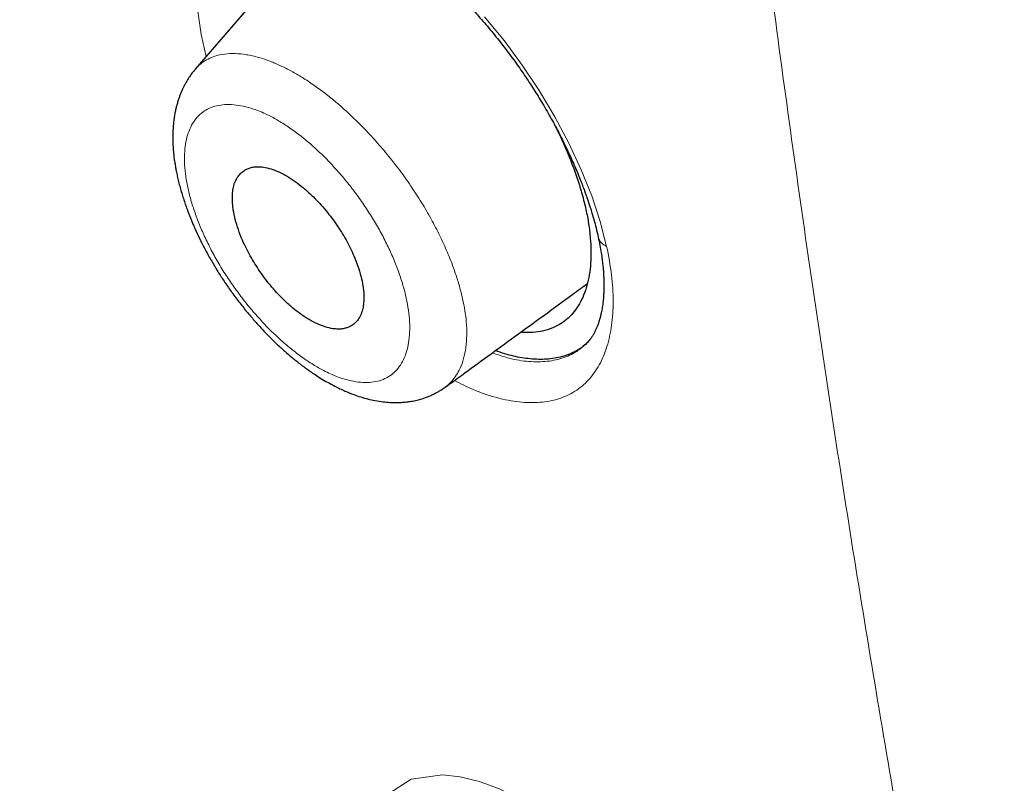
# Model space of a CAD drawing. Header units: millimetres. Extents: x 8 to 473, y 11 to 654.
# Tile 58 of 656: x 399 to 408, y 191 to 198. Entities that reach past the tile are written whole.
import ezdxf

# ---------------------------------------------------------------- set-up
doc = ezdxf.new("R2010")
doc.units = ezdxf.units.MM

msp = doc.modelspace()

# ---------------------------------------------------------------- linework, layer by layer
at = {"color": 7, "linetype": 'Continuous', "lineweight": 30}
for p, q in [((401.6129, 198.9149), (400.4358, 197.5532)), ((400.4372, 197.552), (400.4384, 197.5535)), ((404.18, 194.91), (404.1803, 194.9103)), ((402.8341, 194.5033), (402.8327, 194.5024))]:
    msp.add_line(p, q, dxfattribs=at)
at = {"color": 8, "linetype": 'Continuous', "lineweight": 0, "flags": 128}
for points in [[(400.541, 197.675), (400.4937, 197.8856), (400.4619, 198.1081)], [(403.2129, 198.0546), (403.399, 197.8288), (403.5743, 197.5922), (403.7373, 197.3472), (403.8866, 197.0964), (404.021, 196.8427), (404.1392, 196.5887), (404.2399, 196.3372), (404.3217, 196.0911), (404.3835, 195.8529), (404.3835, 195.8529)], [(402.1976, 189.2762), (402.1126, 189.6037), (402.0787, 190.013), (402.0951, 190.1915), (402.1343, 190.3493), (402.1964, 190.4841), (402.2804, 190.5946), (402.5084, 190.7408), (402.8069, 190.7834), (402.9791, 190.7645), (403.1647, 190.718), (403.3613, 190.6437), (403.5657, 190.5432), (403.9889, 190.2706), (404.4155, 189.9155), (404.6241, 189.7117), (404.8265, 189.4929), (405.0202, 189.2612), (405.203, 189.0192), (405.5295, 188.516), (405.7928, 188.0062), (405.8967, 187.756), (405.9798, 187.5129), (405.9798, 187.5129)]]:
    msp.add_lwpolyline(points, dxfattribs=at)
at = {"color": 8, "linetype": 'Continuous', "lineweight": 0}
msp.add_arc((404.4341, 195.9799), 0.1367, 195.52586, 248.26956, dxfattribs=at)
at = {"color": 7, "linetype": 'Continuous', "lineweight": 30}
for points, knots in [([(461.4343, 127.8744), (461.5028, 128.5627), (461.6393, 129.9326), (461.5397, 132.2118), (461.2898, 134.581), (460.9014, 137.0323), (460.3617, 139.7996), (459.6453, 142.8964), (458.7444, 146.3221), (457.6424, 150.206), (456.3447, 154.5431), (454.9302, 159.3122), (453.4496, 164.132), (451.8166, 169.0606), (450.26, 173.2838), (448.8522, 176.7547), (447.6792, 179.4251), (446.3576, 182.1693), (444.8471, 184.9928), (443.2049, 187.7272), (441.4397, 190.3395), (439.5907, 192.787), (437.5671, 195.1633), (435.4395, 197.4214), (433.265, 199.5544), (430.7073, 201.9013), (427.7673, 204.412), (424.4579, 207.0336), (421.1659, 209.4809), (417.8983, 211.771), (414.664, 213.894), (411.4751, 215.8488), (408.338, 217.6554), (405.2417, 219.3719), (402.1573, 221.0766), (399.0852, 222.7098), (396.0436, 224.2145), (393.0598, 225.5415), (390.1579, 226.6715), (387.3493, 227.6059), (384.6502, 228.3104), (382.3814, 228.6889), (380.5285, 228.788), (379.054, 228.6783), (377.7344, 228.3298), (376.6343, 227.685), (375.8051, 226.7211), (375.2059, 225.4174), (374.8688, 224.0286), (374.8192, 222.9724), (374.8004, 222.5711)], [0, 0, 0, 0, 0.0200047, 0.0398126, 0.0594823, 0.0790442, 0.098539, 0.1240032, 0.1493793, 0.1746635, 0.2089867, 0.2432628, 0.2776948, 0.3122934, 0.3470638, 0.3645565, 0.3821766, 0.3999474, 0.417905, 0.4360854, 0.4514078, 0.4669063, 0.4824142, 0.4977299, 0.5128612, 0.5278497, 0.5501285, 0.5722459, 0.5942634, 0.6162413, 0.6382062, 0.660093, 0.6818368, 0.7033851, 0.7249325, 0.7466767, 0.7685648, 0.7905255, 0.8125089, 0.8345238, 0.8566401, 0.8789195, 0.893908, 0.9090407, 0.9243532, 0.9398664, 0.9553564, 0.9706894, 0.9888644, 1, 1, 1, 1]), ([(459.2222, 127.7834), (459.279, 128.3336), (459.3924, 129.4332), (459.3537, 131.2404), (459.2029, 133.1259), (458.9459, 135.0845), (458.6061, 137.0963), (458.1198, 139.5444), (457.444, 142.4532), (456.5504, 145.8362), (455.5256, 149.4267), (454.3873, 153.2102), (453.1931, 157.1632), (451.9702, 161.1366), (450.6689, 165.1609), (449.2429, 169.2583), (447.9127, 172.7478), (446.7404, 175.5931), (445.7907, 177.7591), (444.7549, 179.9606), (443.6155, 182.1989), (442.3526, 184.4722), (441.0655, 186.5811), (439.779, 188.5047), (438.5312, 190.231), (437.1895, 191.9343), (435.6066, 193.7805), (433.7754, 195.7367), (431.7133, 197.7753), (429.4721, 199.8488), (427.0635, 201.9417), (424.497, 204.0378), (421.9262, 206.0238), (419.3606, 207.9095), (416.5941, 209.8481), (413.6375, 211.7986), (410.5048, 213.7281), (407.4068, 215.5186), (404.335, 217.224), (401.2742, 218.913), (398.2378, 220.5209), (395.2467, 221.9921), (392.5157, 223.1967), (390.0459, 224.1619), (387.8266, 224.9278), (385.6774, 225.5555), (383.6119, 226.0252), (381.7621, 226.2952), (380.1355, 226.3661), (378.7339, 226.2476), (377.5948, 225.9367), (376.7116, 225.4582), (376.0551, 224.8609), (375.5363, 224.1143), (375.1031, 223.1429), (374.7939, 221.9195), (374.6336, 220.4353), (374.6208, 218.8354), (374.7274, 217.1489), (374.9311, 215.3964), (375.3048, 212.9936), (375.9234, 209.8987), (376.8482, 206.079), (377.9052, 202.1902), (379.0464, 198.262), (380.2194, 194.3206), (381.3492, 190.5854), (382.4801, 187.0244), (383.6278, 183.6312), (384.8807, 180.1829), (386.1041, 177.1008), (386.9838, 174.9915), (387.4082, 174.0516), (387.4899, 173.8705)], [0, 0, 0, 0, 0.012215, 0.024412, 0.036596, 0.048766, 0.060927, 0.073082, 0.092172, 0.111249, 0.13031, 0.151946, 0.173571, 0.195212, 0.216878, 0.238563, 0.260269, 0.271132, 0.282006, 0.292893, 0.303792, 0.314705, 0.32563, 0.333834, 0.342045, 0.350258, 0.35847, 0.369407, 0.38033, 0.391239, 0.404312, 0.417369, 0.430424, 0.443476, 0.456526, 0.472832, 0.489119, 0.505383, 0.521624, 0.537868, 0.55414, 0.570431, 0.586733, 0.59978, 0.61283, 0.625882, 0.638943, 0.652018, 0.662926, 0.673848, 0.684783, 0.692993, 0.701206, 0.709417, 0.717621, 0.728547, 0.739459, 0.750357, 0.761244, 0.772118, 0.782981, 0.804686, 0.826372, 0.848038, 0.869678, 0.891304, 0.912939, 0.931134, 0.949343, 0.967563, 0.985796, 0.997263, 1, 1, 1, 1]), ([(404.4234, 216.6686), (404.5035, 216.6242), (404.6608, 216.5372), (404.8922, 216.4089), (405.1146, 216.2855), (405.3281, 216.1669), (405.5326, 216.0532), (405.7246, 215.9463), (405.9044, 215.846), (406.0725, 215.7522), (406.2325, 215.6627), (406.3845, 215.5776), (406.5336, 215.4941), (406.679, 215.4124), (406.8203, 215.333), (406.9515, 215.2592), (407.0729, 215.1908), (407.1872, 215.1262), (407.298, 215.0636), (407.4085, 215.0011), (407.6161, 214.8835), (407.9228, 214.7092), (408.3311, 214.476), (408.7447, 214.2382), (409.271, 213.9338), (409.9082, 213.5616), (410.6566, 213.1187), (411.4066, 212.6673), (412.1636, 212.204), (412.9276, 211.7285), (413.6986, 211.2405), (414.4714, 210.7429), (415.2461, 210.2357), (416.0226, 209.7188), (416.8008, 209.1922), (417.5627, 208.6683), (418.3081, 208.1481), (419.0367, 207.6322), (419.6377, 207.2005), (420.1106, 206.8571), (420.455, 206.6054), (420.7996, 206.3519), (421.1464, 206.0949), (421.464, 205.8581), (421.7536, 205.6407), (422.015, 205.4437), (422.281, 205.242), (422.5518, 205.0357), (422.8247, 204.8267), (423.0961, 204.6177), (423.3293, 204.4372), (423.5246, 204.2854), (423.6832, 204.1616), (423.8395, 204.0393), (423.993, 203.9188), (424.1285, 203.8121), (424.2442, 203.7207), (424.3387, 203.6459), (424.4117, 203.588), (424.4653, 203.5454), (424.5016, 203.5166), (424.5351, 203.49), (424.5632, 203.4676), (424.5842, 203.4509), (424.6001, 203.4382), (424.616, 203.4256), (424.6362, 203.4094), (424.6624, 203.3886), (424.6987, 203.3596), (424.7467, 203.3213), (424.8076, 203.2726), (424.8756, 203.2181), (424.9499, 203.1585), (425.0285, 203.0954), (425.1109, 203.0291), (425.1942, 202.9619), (425.277, 202.895), (425.4291, 202.7719), (425.6488, 202.5934), (425.9342, 202.3599), (426.2205, 202.1242), (426.508, 201.8858), (426.7995, 201.6425), (427.0916, 201.397), (427.3867, 201.1472), (427.6407, 200.9306), (427.8528, 200.7486), (428.0223, 200.6026), (428.1927, 200.4551), (428.3627, 200.3074), (428.5279, 200.1631), (428.6851, 200.0253), (428.8325, 199.8956), (428.971, 199.7732), (429.0928, 199.6651), (429.1991, 199.5706), (429.2909, 199.4887), (429.3771, 199.4116), (429.4598, 199.3375), (429.5521, 199.2546), (429.6588, 199.1585), (429.783, 199.0463), (429.9168, 198.9251), (430.0602, 198.7946), (430.2132, 198.6548), (430.3755, 198.5059), (430.5448, 198.3498), (430.7171, 198.1901), (430.8886, 198.0304), (431.1035, 197.8292), (431.3599, 197.5874), (431.6558, 197.3057), (431.9503, 197.0227), (432.2447, 196.7369), (432.5414, 196.446), (432.836, 196.154), (433.1294, 195.8602), (433.4483, 195.5372), (433.7921, 195.1845), (434.1603, 194.8011), (434.526, 194.4145), (434.8892, 194.0245), (435.2496, 193.631), (435.6071, 193.2343), (435.9605, 192.8349), (436.309, 192.4334), (436.6524, 192.0301), (436.9911, 191.6248), (437.3249, 191.2175), (437.652, 190.8108), (437.9731, 190.4041), (438.2897, 189.9952), (438.6053, 189.5799), (438.8615, 189.2361), (439.0597, 188.9664), (439.2006, 188.7728), (439.34, 188.5798), (439.4753, 188.3905), (439.6039, 188.2092), (439.7249, 188.0371), (439.8387, 187.8741), (439.946, 187.7193), (440.0367, 187.5876), (440.112, 187.4776), (440.1732, 187.3878), (440.2329, 187.3001), (440.2942, 187.2096), (440.3603, 187.1115), (440.4317, 187.0048), (440.5084, 186.8897), (440.5898, 186.7666), (440.6772, 186.6336), (440.7705, 186.4906), (440.8596, 186.3532), (440.9436, 186.2229), (441.0215, 186.1014), (441.0995, 185.979), (441.1746, 185.8607), (441.2433, 185.752), (441.3049, 185.654), (441.3597, 185.5667), (441.408, 185.4892), (441.4464, 185.4276), (441.4758, 185.3802), (441.4971, 185.346), (441.5143, 185.3182), (441.527, 185.2977), (441.5372, 185.2812), (441.5504, 185.2597), (441.5705, 185.2271), (441.5994, 185.1803), (441.635, 185.1223), (441.6772, 185.0535), (441.724, 184.9768), (441.7736, 184.8954), (441.8239, 184.8124), (441.8746, 184.7287), (441.9255, 184.6442), (442.0071, 184.5081), (442.1199, 184.3188), (442.2718, 184.0613), (442.4331, 183.7846), (442.6015, 183.492), (442.767, 183.2011), (442.9273, 182.9158), (443.0824, 182.6366), (443.2323, 182.3634), (443.4142, 182.0284), (443.6267, 181.6311), (443.8687, 181.1703), (444.1053, 180.7116), (444.3372, 180.2542), (444.5646, 179.7981), (444.7876, 179.3432), (445.0285, 178.8434), (445.2859, 178.2993), (445.5581, 177.7115), (445.7768, 177.2292), (445.9463, 176.8499), (446.0699, 176.5706), (446.1946, 176.2862), (446.3207, 175.9958), (446.4249, 175.7535), (446.5071, 175.5608), (446.5673, 175.4192), (446.6278, 175.2763), (446.6879, 175.1335), (446.7467, 174.9932), (446.8062, 174.8507), (446.8654, 174.7081), (446.9242, 174.5661), (446.979, 174.4329), (447.0299, 174.3087), (447.0771, 174.1933), (447.121, 174.0855), (447.1638, 173.9801), (447.2087, 173.8691), (447.2577, 173.7476), (447.311, 173.615), (447.3677, 173.4735), (447.4276, 173.3233), (447.4906, 173.1645), (447.5565, 172.9978), (447.6238, 172.8269), (447.7119, 172.602), (447.8188, 172.3277), (447.9505, 171.9869), (448.0849, 171.6364), (448.2221, 171.2753), (448.4302, 170.723), (448.7067, 169.9775), (449.0348, 169.0734), (449.3431, 168.2067), (449.6328, 167.3767), (449.9164, 166.5501), (450.2337, 165.609), (450.5823, 164.5548), (450.9597, 163.389), (451.3284, 162.2281), (451.6897, 161.0716), (452.0772, 159.8128), (452.4904, 158.4522), (452.93, 156.9897), (453.3664, 155.5298), (453.8029, 154.071), (454.239, 152.6141), (454.6713, 151.1606), (455.0731, 149.7929), (455.4434, 148.5112), (455.782, 147.3158), (456.0737, 146.2613), (456.3209, 145.3461), (456.4796, 144.7459), (456.5898, 144.3227), (456.6544, 144.0727), (456.7201, 143.8162), (456.787, 143.5527), (456.8483, 143.3091), (456.9038, 143.0866), (456.953, 142.8879), (457.0011, 142.6919), (457.047, 142.5033), (457.0866, 142.3397), (457.1203, 142.1995), (457.1486, 142.0811), (457.172, 141.9827), (457.1908, 141.9033), (457.2049, 141.8438), (457.2174, 141.7908), (457.2274, 141.7482), (457.2351, 141.7154), (457.2409, 141.6908), (457.2463, 141.6677), (457.2523, 141.642), (457.2597, 141.6101), (457.2693, 141.5689), (457.2813, 141.5175), (457.2958, 141.4553), (457.3117, 141.3863), (457.3434, 141.2487), (457.3906, 141.0424), (457.4476, 140.7893), (457.5004, 140.5523), (457.5484, 140.3335), (457.5961, 140.1137), (457.6428, 139.896), (457.6879, 139.6825), (457.7396, 139.4345), (457.797, 139.1542), (457.8595, 138.8424), (457.9179, 138.5443), (457.973, 138.257), (458.0251, 137.9786), (458.0758, 137.7011), (458.1256, 137.4224), (458.1748, 137.14), (458.2216, 136.8633), (458.2662, 136.5921), (458.3086, 136.327), (458.3441, 136.0972), (458.3726, 135.9074), (458.394, 135.7627), (458.4134, 135.6279), (458.4304, 135.5086), (458.445, 135.4037), (458.4575, 135.3123), (458.4691, 135.2269), (458.4803, 135.1429), (458.4918, 135.0554), (458.5038, 134.9625), (458.5163, 134.8644), (458.5292, 134.7613), (458.5426, 134.6516), (458.5565, 134.5352), (458.5734, 134.3908), (458.5926, 134.2201), (458.6134, 134.0259), (458.6333, 133.8321), (458.6519, 133.6395), (458.6695, 133.4482), (458.6828, 133.2926), (458.6927, 133.1723), (458.6994, 133.0867), (458.7059, 133.0017), (458.712, 132.9193), (458.7175, 132.8421), (458.7223, 132.7732), (458.7263, 132.7129), (458.7297, 132.6607), (458.7326, 132.6153), (458.735, 132.5766), (458.7369, 132.5445), (458.7386, 132.516), (458.7403, 132.4872), (458.7423, 132.4541), (458.7445, 132.4155), (458.7469, 132.3717), (458.7495, 132.3227), (458.7524, 132.2684), (458.7553, 132.2087), (458.7585, 132.1433), (458.7617, 132.0719), (458.765, 131.9946), (458.7683, 131.9119), (458.7714, 131.8242), (458.7747, 131.7255), (458.7777, 131.6197), (458.7803, 131.5103), (458.7823, 131.4051), (458.7838, 131.3044), (458.7848, 131.2084), (458.7853, 131.1197), (458.7855, 131.0381), (458.7853, 130.9677), (458.785, 130.9056), (458.7846, 130.8478), (458.7839, 130.7866), (458.783, 130.7209), (458.7817, 130.6426), (458.7797, 130.5507), (458.7768, 130.4443), (458.7735, 130.347), (458.7701, 130.2604), (458.7669, 130.1859), (458.7633, 130.1101), (458.7595, 130.0357), (458.7555, 129.9659), (458.7516, 129.9022), (458.7479, 129.8444), (458.7443, 129.7921), (458.7409, 129.7448), (458.7378, 129.7025), (458.7349, 129.6655), (458.7324, 129.6341), (458.7302, 129.6071), (458.7284, 129.585), (458.7268, 129.5659), (458.7254, 129.5492), (458.7238, 129.5308), (458.7218, 129.5088), (458.7193, 129.4808), (458.7162, 129.4467), (458.7123, 129.4062), (458.7077, 129.3595), (458.7024, 129.3066), (458.6961, 129.2476), (458.6889, 129.1826), (458.6807, 129.1115), (458.6713, 129.0344), (458.6607, 128.9515), (458.6487, 128.8628), (458.6352, 128.7684), (458.6201, 128.6684), (458.6032, 128.5629), (458.5842, 128.452), (458.5633, 128.3358), (458.5479, 128.2571), (458.54, 128.2167)], [0, 0, 0, 0, 0.00246, 0.004828, 0.007103, 0.009285, 0.011374, 0.013371, 0.015169, 0.016884, 0.018517, 0.020068, 0.021536, 0.023078, 0.024518, 0.025855, 0.027089, 0.028228, 0.029348, 0.030473, 0.031603, 0.035684, 0.039833, 0.044047, 0.048279, 0.055837, 0.063394, 0.07095, 0.078506, 0.086216, 0.093926, 0.101636, 0.109346, 0.117055, 0.124765, 0.132474, 0.139655, 0.146834, 0.154015, 0.1574, 0.160784, 0.164169, 0.167556, 0.171003, 0.17352, 0.176084, 0.178695, 0.181351, 0.184052, 0.186724, 0.189334, 0.190913, 0.192469, 0.194001, 0.195511, 0.196986, 0.19799, 0.198916, 0.199765, 0.200139, 0.200495, 0.200834, 0.201123, 0.201323, 0.20145, 0.201592, 0.201791, 0.202047, 0.202362, 0.202861, 0.203459, 0.204156, 0.204862, 0.205648, 0.20647, 0.207288, 0.208101, 0.208911, 0.211769, 0.214574, 0.217326, 0.220214, 0.22306, 0.225936, 0.228847, 0.231792, 0.233456, 0.235132, 0.236818, 0.238514, 0.240179, 0.241728, 0.243189, 0.244564, 0.245853, 0.246822, 0.247736, 0.248594, 0.249397, 0.250207, 0.251351, 0.25259, 0.253923, 0.255357, 0.256887, 0.258512, 0.260231, 0.261975, 0.263697, 0.265398, 0.26846, 0.27145, 0.274368, 0.277415, 0.280434, 0.283452, 0.286469, 0.289487, 0.293335, 0.297186, 0.301038, 0.304893, 0.308752, 0.312618, 0.316483, 0.320333, 0.324177, 0.328016, 0.331853, 0.335689, 0.339456, 0.343247, 0.347096, 0.351007, 0.352779, 0.354564, 0.356361, 0.358114, 0.35979, 0.361359, 0.362853, 0.364272, 0.365615, 0.366468, 0.367288, 0.368074, 0.36887, 0.369766, 0.370766, 0.371804, 0.372934, 0.374158, 0.375474, 0.376881, 0.377957, 0.37908, 0.380245, 0.381351, 0.382361, 0.38326, 0.384067, 0.384782, 0.385405, 0.38577, 0.386093, 0.386351, 0.386536, 0.386659, 0.386807, 0.387128, 0.387559, 0.388099, 0.38873, 0.389459, 0.390216, 0.390981, 0.391753, 0.392531, 0.393318, 0.395517, 0.397771, 0.400454, 0.403196, 0.405899, 0.40855, 0.411148, 0.413694, 0.416188, 0.420529, 0.424846, 0.429163, 0.433481, 0.437802, 0.442123, 0.446445, 0.45209, 0.457737, 0.463383, 0.466045, 0.468743, 0.471505, 0.474331, 0.47722, 0.47859, 0.479974, 0.481372, 0.482784, 0.484171, 0.485496, 0.486978, 0.488373, 0.489682, 0.490906, 0.492043, 0.493094, 0.494092, 0.495164, 0.49638, 0.497691, 0.499097, 0.500578, 0.502152, 0.503818, 0.50554, 0.507242, 0.510525, 0.513727, 0.517435, 0.521029, 0.524569, 0.534051, 0.543533, 0.552, 0.560466, 0.568933, 0.5774, 0.589495, 0.60159, 0.613685, 0.62578, 0.637875, 0.653302, 0.668729, 0.684157, 0.699585, 0.715012, 0.730438, 0.745865, 0.758697, 0.771529, 0.78436, 0.792828, 0.801296, 0.803961, 0.806689, 0.809498, 0.812389, 0.815361, 0.817528, 0.819737, 0.821932, 0.824017, 0.825989, 0.827363, 0.828677, 0.82993, 0.83064, 0.831321, 0.831914, 0.832405, 0.832743, 0.833008, 0.833229, 0.833512, 0.833867, 0.834294, 0.834889, 0.835584, 0.836375, 0.837196, 0.840193, 0.84329, 0.845703, 0.848174, 0.850673, 0.853132, 0.855549, 0.857923, 0.861569, 0.86511, 0.868594, 0.8718, 0.875007, 0.878213, 0.881422, 0.884697, 0.888066, 0.89111, 0.894227, 0.897417, 0.899248, 0.900966, 0.902569, 0.904058, 0.905232, 0.906325, 0.907335, 0.9083, 0.909348, 0.910489, 0.91165, 0.912895, 0.914222, 0.915633, 0.917127, 0.919487, 0.921872, 0.924252, 0.926627, 0.928996, 0.93136, 0.93243, 0.933499, 0.934567, 0.935624, 0.9366, 0.937481, 0.938224, 0.938883, 0.939458, 0.939948, 0.940353, 0.940679, 0.941031, 0.941451, 0.941941, 0.942502, 0.943125, 0.943817, 0.944581, 0.945414, 0.946335, 0.947329, 0.948396, 0.949536, 0.950729, 0.952236, 0.953663, 0.955011, 0.956368, 0.957633, 0.958807, 0.959889, 0.960881, 0.961618, 0.962376, 0.963196, 0.96408, 0.965027, 0.966363, 0.967808, 0.969362, 0.970346, 0.97137, 0.972433, 0.973483, 0.974457, 0.975339, 0.976146, 0.976878, 0.977537, 0.978138, 0.978661, 0.979103, 0.979468, 0.979806, 0.980045, 0.980281, 0.980519, 0.980827, 0.981225, 0.981714, 0.982294, 0.982964, 0.983726, 0.984578, 0.985522, 0.986557, 0.987683, 0.9889, 0.990209, 0.99161, 0.993103, 0.994688, 0.996366, 0.998136, 1, 1, 1, 1]), ([(401.1716, 199.0632), (401.1763, 199.0664), (401.1851, 199.0724), (401.1998, 199.0813), (401.2148, 199.0893), (401.2314, 199.097), (401.2463, 199.1033), (401.2603, 199.1086), (401.2734, 199.1129), (401.2903, 199.1181), (401.3122, 199.1236), (401.3393, 199.129), (401.369, 199.1333), (401.4057, 199.1367), (401.4488, 199.1379), (401.4942, 199.1364), (401.5413, 199.1322), (401.5931, 199.1252), (401.6541, 199.1135), (401.7217, 199.0965), (401.7923, 199.0748), (401.8665, 199.048), (401.9399, 199.0175), (402.0119, 198.9839), (402.08, 198.9491), (402.1439, 198.9138), (402.2038, 198.8785), (402.2602, 198.8435), (402.3096, 198.8113), (402.3526, 198.7822), (402.3896, 198.7564), (402.4251, 198.731), (402.4579, 198.7069), (402.4854, 198.6862), (402.5056, 198.6709), (402.5206, 198.6593), (402.5349, 198.6481), (402.5526, 198.6343), (402.5742, 198.617), (402.6064, 198.591), (402.651, 198.5541), (402.7102, 198.5035), (402.7792, 198.4422), (402.8512, 198.3754), (402.9248, 198.3042), (402.9984, 198.23), (403.0754, 198.1492), (403.1661, 198.0496), (403.2669, 197.9328), (403.3752, 197.7989), (403.4774, 197.6639), (403.5733, 197.5287), (403.6629, 197.394), (403.7496, 197.2555), (403.8325, 197.1137), (403.911, 196.9697), (403.9728, 196.848), (404.0204, 196.7481), (404.0561, 196.6699), (404.088, 196.5964), (404.1166, 196.5276), (404.1412, 196.4658), (404.1617, 196.4118), (404.1775, 196.3688), (404.189, 196.3365), (404.1957, 196.3171), (404.1997, 196.3055), (404.2028, 196.2964), (404.2075, 196.2826), (404.2156, 196.2581), (404.2278, 196.2206), (404.2441, 196.1677), (404.2629, 196.1028), (404.2833, 196.0263), (404.2957, 195.9723), (404.3023, 195.9434)], [0, 0, 0, 0, 0.012727, 0.023691, 0.032895, 0.040557, 0.047427, 0.05534, 0.062277, 0.070107, 0.082429, 0.095119, 0.107713, 0.12072, 0.139599, 0.158693, 0.172337, 0.188632, 0.208306, 0.228408, 0.249428, 0.269016, 0.288829, 0.307332, 0.324503, 0.340344, 0.354854, 0.368413, 0.381297, 0.390476, 0.399278, 0.407701, 0.415744, 0.42254, 0.427244, 0.429991, 0.433179, 0.437302, 0.442361, 0.448356, 0.459822, 0.473657, 0.489862, 0.508435, 0.524689, 0.542402, 0.561507, 0.580793, 0.609488, 0.637555, 0.665008, 0.691865, 0.718135, 0.743816, 0.771874, 0.799179, 0.825717, 0.840993, 0.855997, 0.870298, 0.883019, 0.895527, 0.905963, 0.914331, 0.920633, 0.924871, 0.925753, 0.927502, 0.930255, 0.934012, 0.942106, 0.95276, 0.965966, 0.981715, 1, 1, 1, 1]), ([(400.4379, 197.5544), (400.4267, 197.5409), (400.4066, 197.5166), (400.3821, 197.482), (400.3623, 197.4513), (400.3457, 197.4231), (400.3304, 197.3948), (400.317, 197.3676), (400.3044, 197.3396), (400.2922, 197.3099), (400.2804, 197.2782), (400.2693, 197.2447), (400.2591, 197.2096), (400.2497, 197.172), (400.2413, 197.1324), (400.2342, 197.0915), (400.2282, 197.0472), (400.2231, 196.9952), (400.2202, 196.9387), (400.2198, 196.88), (400.2218, 196.8203), (400.2258, 196.7645), (400.2318, 196.7094), (400.2382, 196.6631), (400.2453, 196.6195), (400.2535, 196.5749), (400.2638, 196.526), (400.2762, 196.4731), (400.2903, 196.4191), (400.3058, 196.3649), (400.3225, 196.3114), (400.3396, 196.2601), (400.3561, 196.2138), (400.3708, 196.1746), (400.3839, 196.1409), (400.3968, 196.1088), (400.4109, 196.0749), (400.427, 196.0377), (400.4513, 195.9833), (400.4865, 195.9091), (400.5358, 195.8126), (400.5897, 195.7156), (400.6469, 195.6201), (400.7058, 195.5281), (400.7719, 195.4317), (400.8436, 195.3343), (400.9179, 195.2402), (400.9914, 195.153), (401.0624, 195.0739), (401.137, 194.9956), (401.2141, 194.9197), (401.2923, 194.848), (401.3541, 194.7951), (401.4, 194.7576), (401.4312, 194.733), (401.4581, 194.7124), (401.4829, 194.6939), (401.5094, 194.6745), (401.5439, 194.65), (401.5888, 194.6196), (401.6441, 194.5843), (401.7077, 194.5468), (401.7847, 194.5053), (401.8681, 194.4658), (401.951, 194.4325), (402.0266, 194.4068), (402.0915, 194.3886), (402.1675, 194.3717), (402.2344, 194.3613), (402.3014, 194.3553), (402.359, 194.3536), (402.4117, 194.3551), (402.4624, 194.3594), (402.5116, 194.3664), (402.568, 194.3779), (402.6301, 194.3956), (402.6813, 194.4154), (402.7175, 194.4321), (402.7409, 194.4437), (402.7682, 194.4588), (402.8, 194.478), (402.8217, 194.4933), (402.8333, 194.5015)], [0, 0, 0, 0, 0.012703, 0.0228163, 0.030338, 0.0386616, 0.0463283, 0.053766, 0.0612123, 0.0688028, 0.0765764, 0.0846625, 0.09381, 0.1027901, 0.1119624, 0.1221735, 0.1323966, 0.1438596, 0.1583021, 0.1717674, 0.1834369, 0.1981639, 0.2094575, 0.2197261, 0.2284664, 0.2377685, 0.2487126, 0.2600429, 0.2716411, 0.283038, 0.2942361, 0.3052331, 0.3150638, 0.3229986, 0.3296034, 0.3359428, 0.3429687, 0.3506809, 0.359078, 0.3767849, 0.3968407, 0.4192632, 0.4376528, 0.4573452, 0.4783065, 0.5005174, 0.5223624, 0.5429603, 0.5623233, 0.580459, 0.6027364, 0.6228445, 0.6407827, 0.649681, 0.657479, 0.6641717, 0.669768, 0.6759094, 0.6837349, 0.6951186, 0.7087266, 0.7241092, 0.7412398, 0.7646362, 0.7846865, 0.8009362, 0.8188054, 0.8335097, 0.8525479, 0.8673651, 0.8807777, 0.8935243, 0.905102, 0.9169637, 0.9289839, 0.9459817, 0.9627026, 0.9677008, 0.9735667, 0.9809134, 0.9897295, 1, 1, 1, 1]), ([(403.881, 197.0232), (403.8874, 197.011), (403.9204, 196.9481), (403.9726, 196.8343), (404.037, 196.6829), (404.0925, 196.533), (404.1396, 196.3856), (404.1776, 196.2415), (404.2062, 196.1017), (404.225, 195.9673), (404.2338, 195.8394), (404.2329, 195.7188), (404.2223, 195.606), (404.2023, 195.5015), (404.173, 195.4059), (404.1347, 195.3197), (404.0873, 195.2435), (404.0312, 195.1778), (403.9665, 195.1233), (403.8934, 195.0804), (403.8125, 195.0495), (403.7241, 195.0309), (403.6394, 195.0234), (403.5817, 195.0274), (403.558, 195.029)], [0, 0, 0, 0, 0.011478, 0.059149, 0.106867, 0.154637, 0.202468, 0.250376, 0.298393, 0.346479, 0.394444, 0.442314, 0.490112, 0.537853, 0.585545, 0.633193, 0.680809, 0.72841, 0.776026, 0.82367, 0.871299, 0.91894, 0.966608, 1, 1, 1, 1]), ([(401.529, 195.1501), (401.5554, 195.1356), (401.6084, 195.1064), (401.6849, 195.0777), (401.7517, 195.0621), (401.8086, 195.0578), (401.8468, 195.0608), (401.8738, 195.0663), (401.8912, 195.0712), (401.9079, 195.0774), (401.9238, 195.0849), (401.9473, 195.0984), (401.977, 195.1223), (402.0091, 195.1634), (402.0324, 195.213), (402.0472, 195.2687), (402.053, 195.3155), (402.0543, 195.3542), (402.0541, 195.3819), (402.0525, 195.4111), (402.0496, 195.4416), (402.0427, 195.4923), (402.0276, 195.5653), (401.9981, 195.6626), (401.9624, 195.7545), (401.9235, 195.8389), (401.8835, 195.9148), (401.8388, 195.9905), (401.7889, 196.0666), (401.7342, 196.1418), (401.6757, 196.2142), (401.6157, 196.2814), (401.5485, 196.3494), (401.4746, 196.4156), (401.3952, 196.4769), (401.3165, 196.528), (401.2386, 196.5687), (401.162, 196.5981), (401.0952, 196.6136), (401.0381, 196.618), (400.9998, 196.615), (400.9728, 196.6096), (400.9554, 196.6047), (400.9387, 196.5985), (400.9227, 196.591), (400.8992, 196.5775), (400.8694, 196.5536), (400.8373, 196.5126), (400.8141, 196.4631), (400.7993, 196.4075), (400.7935, 196.3608), (400.7921, 196.3221), (400.7924, 196.2944), (400.794, 196.2654), (400.7969, 196.2348), (400.8037, 196.1842), (400.8189, 196.1113), (400.8484, 196.0141), (400.884, 195.9222), (400.9229, 195.8377), (400.963, 195.7617), (401.0077, 195.6861), (401.0576, 195.6099), (401.1124, 195.5346), (401.1711, 195.4618), (401.2313, 195.3944), (401.2986, 195.3263), (401.3725, 195.2601), (401.4519, 195.1982), (401.5036, 195.166), (401.529, 195.1501)], [0, 0, 0, 0, 0.0202925, 0.040789, 0.0614961, 0.0771737, 0.0929763, 0.0993351, 0.1057145, 0.1121147, 0.1185358, 0.124978, 0.1420775, 0.1606681, 0.1807517, 0.1968003, 0.2136907, 0.2206856, 0.2278155, 0.2350804, 0.2424803, 0.2500152, 0.2708378, 0.2916622, 0.3124883, 0.3279705, 0.3435411, 0.3592008, 0.3749502, 0.3917426, 0.4081959, 0.4243119, 0.4400923, 0.4606078, 0.4805354, 0.4998806, 0.520147, 0.5406316, 0.5613409, 0.5770294, 0.5928506, 0.5992191, 0.6056094, 0.6120217, 0.6184561, 0.6249129, 0.6420158, 0.6606047, 0.6806815, 0.6967216, 0.7136008, 0.7205904, 0.7277144, 0.734973, 0.7423662, 0.749894, 0.7707081, 0.7915241, 0.8123421, 0.8278806, 0.8434741, 0.859123, 0.8748281, 0.8917012, 0.9082209, 0.9243888, 0.9402067, 0.9607496, 0.980679, 1, 1, 1, 1]), ([(404.3023, 195.9434), (404.308, 195.9163), (404.3189, 195.8645), (404.3312, 195.7929), (404.3402, 195.73), (404.3466, 195.6754), (404.3509, 195.6289), (404.3538, 195.5886), (404.3555, 195.5551), (404.3564, 195.5285), (404.3569, 195.5086), (404.3571, 195.4921), (404.3571, 195.4686), (404.3566, 195.4352), (404.3547, 195.3887), (404.3506, 195.3363), (404.3437, 195.2804), (404.3347, 195.2285), (404.3242, 195.1821), (404.3132, 195.1424), (404.3017, 195.1075), (404.2898, 195.0764), (404.2771, 195.0477), (404.2655, 195.0245), (404.256, 195.0076), (404.2496, 194.9967), (404.2426, 194.9855), (404.2337, 194.9723), (404.2221, 194.9562), (404.2096, 194.9407), (404.1951, 194.9244), (404.1847, 194.9145), (404.1791, 194.9091)], [0, 0, 0, 0, 0.052338, 0.099702, 0.142151, 0.179732, 0.21248, 0.240422, 0.266219, 0.285941, 0.299606, 0.31112, 0.324204, 0.354461, 0.390674, 0.438087, 0.488446, 0.541086, 0.586299, 0.630928, 0.671299, 0.707655, 0.746139, 0.787121, 0.808175, 0.826169, 0.844616, 0.865717, 0.889937, 0.920143, 0.95686, 1, 1, 1, 1]), ([(402.835, 194.5021), (402.8868, 194.5399), (403.0226, 194.6389), (403.2457, 194.8014), (403.5076, 194.9922), (403.7794, 195.1903), (404.0109, 195.359), (404.1517, 195.4616), (404.1986, 195.4957)], [0, 0, 0, 0, 0.113734, 0.298255, 0.490248, 0.689714, 0.896653, 1, 1, 1, 1]), ([(404.2241, 194.9591), (404.202, 194.9354), (404.1459, 194.8748), (404.03, 194.8151), (403.8866, 194.7745), (403.7327, 194.7641), (403.5729, 194.7805), (403.4346, 194.8105), (403.3477, 194.8428), (403.3178, 194.8539)], [0, 0, 0, 0, 0.113603, 0.289185, 0.457754, 0.61942, 0.774214, 0.92217, 1, 1, 1, 1])]:
    msp.add_open_spline(points, degree=3, knots=knots, dxfattribs=at)
at = {"color": 8, "linetype": 'Continuous', "lineweight": 0}
for points, knots in [([(383.7726, 183.5421), (383.4441, 184.4808), (382.6976, 186.6138), (381.5178, 190.3076), (380.2027, 194.6367), (378.785, 199.3887), (377.4349, 204.108), (376.2484, 208.7392), (375.4694, 212.4815), (375.0199, 215.3707), (374.8052, 217.4594), (374.7474, 219.4322), (374.8904, 221.2468), (375.2644, 222.7586), (375.8648, 223.9484), (376.6588, 224.8252), (377.6878, 225.4316), (378.9296, 225.7681), (380.33, 225.8851), (382.1106, 225.8036), (384.3062, 225.4552), (386.9256, 224.7832), (389.6445, 223.8933), (392.7583, 222.6889), (396.3034, 221.0944), (400.2904, 219.0432), (402.999, 217.5489), (404.3569, 216.7998)], [0, 0, 0, 0, 0.03529, 0.080193, 0.14146, 0.2027, 0.263915, 0.325107, 0.386384, 0.417192, 0.448094, 0.47895, 0.509712, 0.540611, 0.566413, 0.592102, 0.617891, 0.643716, 0.669447, 0.695164, 0.73379, 0.772217, 0.81021, 0.848036, 0.898452, 0.949094, 1, 1, 1, 1]), ([(404.3569, 216.7998), (405.7188, 216.0434), (408.4356, 214.5345), (412.5561, 212.0892), (416.3729, 209.5979), (419.8755, 207.1338), (423.0606, 204.7509), (426.2692, 202.1948), (429.116, 199.7484), (431.5746, 197.4797), (433.642, 195.4408), (435.6434, 193.3058), (437.5325, 191.082), (439.2773, 188.8), (440.9676, 186.3414), (442.5639, 183.737), (444.0486, 181.02), (445.3645, 178.3508), (446.5413, 175.7293), (447.9497, 172.3078), (449.503, 168.1351), (451.1333, 163.2579), (452.6086, 158.4693), (454.0251, 153.7185), (455.4095, 149.0879), (456.6505, 144.6362), (457.6891, 140.4085), (458.3721, 136.9036), (458.7655, 134.0828), (458.9407, 131.895), (458.9675, 129.8038), (458.7822, 128.5595), (458.6891, 127.9348)], [0, 0, 0, 0, 0.041621, 0.083027, 0.124254, 0.155187, 0.186259, 0.217684, 0.249258, 0.270278, 0.291311, 0.312423, 0.333508, 0.354515, 0.375614, 0.400882, 0.426039, 0.451271, 0.476543, 0.501735, 0.551843, 0.601883, 0.651941, 0.702019, 0.752119, 0.798831, 0.845298, 0.891449, 0.918531, 0.94558, 0.97268, 1, 1, 1, 1]), ([(404.5454, 216.264), (405.877, 215.5232), (408.54, 214.0416), (412.598, 211.6469), (416.3798, 209.1999), (419.8672, 206.7593), (423.0391, 204.3992), (426.2198, 201.8793), (429.0344, 199.4758), (431.4681, 197.2443), (433.5168, 195.2336), (435.4946, 193.1315), (437.3637, 190.9346), (439.0803, 188.665), (440.7369, 186.2169), (442.295, 183.6277), (443.737, 180.9318), (445.0087, 178.2911), (446.142, 175.7079), (447.5493, 172.2113), (449.134, 167.8499), (450.8152, 162.6852), (452.3423, 157.6179), (453.8451, 152.5872), (455.325, 147.5898), (456.6413, 142.6894), (457.5402, 138.6094), (458.0793, 135.323), (458.333, 132.7892), (458.4025, 130.3726), (458.1749, 128.9598), (458.0606, 128.2501)], [0, 0, 0, 0, 0.0410577, 0.0821105, 0.1232452, 0.154293, 0.1856069, 0.2169079, 0.2481504, 0.2691403, 0.2901685, 0.3111004, 0.3320142, 0.3531455, 0.3742811, 0.3994959, 0.4247209, 0.4498671, 0.4748816, 0.4998442, 0.5533653, 0.6069417, 0.66044, 0.71389, 0.7673728, 0.8209497, 0.8746258, 0.905931, 0.9371643, 0.9684378, 1, 1, 1, 1]), ([(457.6983, 128.2204), (457.7955, 128.7808), (457.9893, 129.8971), (458.0053, 131.7723), (457.8858, 133.7354), (457.635, 135.7889), (457.2017, 138.3846), (456.5295, 141.5555), (455.5734, 145.3235), (454.4916, 149.1667), (453.3326, 153.0586), (452.1643, 156.9695), (450.9853, 160.9004), (449.7337, 164.8796), (448.3658, 168.9269), (447.0906, 172.3711), (445.9659, 175.1739), (445.0482, 177.3073), (444.04, 179.479), (442.9278, 181.6885), (441.6905, 183.9309), (440.4251, 186.0086), (439.1578, 187.9039), (437.9267, 189.601), (436.6081, 191.2672), (435.0586, 193.0658), (433.2622, 194.976), (431.2298, 196.9718), (429.018, 199.0015), (426.6431, 201.0485), (424.1128, 203.0998), (421.5778, 205.0457), (419.0536, 206.892), (416.3464, 208.7753), (413.4634, 210.6639), (410.4109, 212.5303), (407.3916, 214.2674), (405.3978, 215.377), (404.4002, 215.9322)], [0, 0, 0, 0, 0.025219, 0.050243, 0.075219, 0.100224, 0.1253, 0.167123, 0.208897, 0.250637, 0.292347, 0.334058, 0.375777, 0.417537, 0.459293, 0.500974, 0.521789, 0.542616, 0.563499, 0.584464, 0.60542, 0.626337, 0.642078, 0.657874, 0.67353, 0.689088, 0.709897, 0.730837, 0.751765, 0.776717, 0.8017, 0.826792, 0.851776, 0.8766, 0.907472, 0.938289, 0.969126, 1, 1, 1, 1]), ([(404.4003, 215.9322), (404.4259, 215.4462), (404.477, 214.4741), (404.5624, 213.0211), (404.6553, 211.5726), (404.7569, 210.1291), (404.8666, 208.6992), (404.9847, 207.2831), (405.1114, 205.8808), (405.2472, 204.4842), (405.3931, 203.084), (405.549, 201.6806), (405.7149, 200.2748), (405.8899, 198.8763), (406.0737, 197.4857), (406.2663, 196.1034), (406.4677, 194.7293), (406.678, 193.3629), (406.8973, 192.003), (407.1258, 190.6484), (407.3636, 189.2988), (407.6104, 187.9545), (407.8662, 186.6165), (408.1305, 185.2858), (408.4124, 183.9187), (408.7132, 182.5164), (409.0341, 181.0793), (409.366, 179.6512), (409.709, 178.2319), (410.0521, 176.8653), (410.3939, 175.5504), (410.7334, 174.2866), (411.0816, 173.0304), (411.4382, 171.7821), (411.8008, 170.5488), (412.169, 169.3305), (412.5423, 168.1267), (412.9228, 166.9295), (413.3347, 165.663), (413.7794, 164.3283), (414.2575, 162.9261), (414.7435, 161.5309), (415.2365, 160.1423), (415.7358, 158.7597), (416.275, 157.2911), (416.8548, 155.7378), (417.4762, 154.1009), (418.1045, 152.472), (418.7393, 150.8507), (419.3766, 149.2457), (420.0165, 147.6554), (420.6587, 146.0786), (421.306, 144.5053), (421.7425, 143.4609), (421.9607, 142.9387)], [0, 0, 0, 0, 0.017545, 0.035092, 0.052644, 0.070202, 0.087768, 0.10503, 0.122302, 0.139582, 0.156865, 0.174501, 0.19213, 0.209748, 0.227349, 0.244927, 0.262478, 0.280016, 0.297559, 0.315123, 0.332719, 0.350336, 0.36796, 0.385579, 0.403182, 0.422535, 0.441885, 0.461238, 0.4806, 0.499966, 0.517537, 0.53511, 0.552681, 0.57025, 0.587814, 0.605058, 0.622298, 0.639537, 0.656776, 0.677303, 0.697835, 0.71837, 0.738907, 0.759447, 0.779987, 0.804635, 0.829277, 0.853908, 0.87852, 0.903124, 0.927305, 0.951521, 0.97576, 1, 1, 1, 1]), ([(400.4384, 197.5535), (400.4413, 197.5574), (400.4589, 197.5804), (400.4984, 197.6136), (400.5573, 197.6522), (400.6295, 197.682), (400.7159, 197.7007), (400.8174, 197.7053), (400.9269, 197.6943), (401.0356, 197.6698), (401.1412, 197.6352), (401.242, 197.5937), (401.3457, 197.5424), (401.4517, 197.4824), (401.5235, 197.4346), (401.5595, 197.4107)], [0, 0, 0, 0, 0.015303, 0.091111, 0.166903, 0.242726, 0.337403, 0.431916, 0.526347, 0.620761, 0.696332, 0.771973, 0.847741, 0.923714, 1, 1, 1, 1]), ([(401.5595, 197.4107), (401.5956, 197.385), (401.6678, 197.3339), (401.7759, 197.2469), (401.8831, 197.1535), (401.9887, 197.0534), (402.1008, 196.9388), (402.218, 196.8085), (402.3383, 196.6622), (402.4522, 196.5102), (402.5585, 196.354), (402.6561, 196.1948), (402.7442, 196.0342), (402.8222, 195.8737), (402.885, 195.7255), (402.9345, 195.5903), (402.9726, 195.4684), (403.0027, 195.35), (403.0246, 195.236), (403.039, 195.1183), (403.0431, 194.9993), (403.0345, 194.8818), (403.0132, 194.7754), (402.9814, 194.6874), (402.9425, 194.6153), (402.8981, 194.5584), (402.8618, 194.521), (402.8381, 194.5058), (402.8341, 194.5033)], [0, 0, 0, 0, 0.0357148, 0.0713179, 0.1068434, 0.1423127, 0.1777382, 0.2219624, 0.2661378, 0.3102789, 0.3544168, 0.398597, 0.4428471, 0.4871656, 0.5315311, 0.567043, 0.6025541, 0.6380582, 0.6735591, 0.7090754, 0.7534447, 0.7977696, 0.8420791, 0.8863939, 0.9218691, 0.9573778, 0.9929444, 1, 1, 1, 1]), ([(401.3547, 196.9817), (401.3193, 197.0055), (401.2486, 197.053), (401.156, 197.1033), (401.0768, 197.14), (401.0099, 197.166), (400.9338, 197.1899), (400.8502, 197.208), (400.7617, 197.2159), (400.6795, 197.2113), (400.6047, 197.1936), (400.5379, 197.1634), (400.4797, 197.1207), (400.4305, 197.0656), (400.3909, 196.9989), (400.3609, 196.9219), (400.3412, 196.8353), (400.3318, 196.7393), (400.3329, 196.6349), (400.3441, 196.5237), (400.3654, 196.4066), (400.3969, 196.2843), (400.4383, 196.1578), (400.4886, 196.0288), (400.5477, 195.8988), (400.6154, 195.7683), (400.6907, 195.6387), (400.7731, 195.511), (400.8617, 195.3873), (400.9557, 195.2681), (401.0541, 195.1548), (401.156, 195.0484), (401.2607, 194.9494), (401.3669, 194.8592), (401.4737, 194.7789), (401.5796, 194.7095), (401.6723, 194.6581), (401.7517, 194.621), (401.8188, 194.5946), (401.8949, 194.5702), (401.9785, 194.5517), (402.0665, 194.5443), (402.1484, 194.5495), (402.223, 194.5676), (402.2895, 194.5983), (402.3473, 194.6414), (402.396, 194.697), (402.4352, 194.7641), (402.465, 194.8418), (402.4848, 194.9289), (402.4948, 195.0246), (402.4942, 195.1285), (402.4834, 195.2394), (402.4623, 195.3564), (402.4309, 195.4787), (402.3896, 195.6054), (402.3392, 195.7346), (402.2801, 195.8649), (402.2126, 195.9953), (402.1372, 196.125), (402.0549, 196.2526), (401.9666, 196.3763), (401.8728, 196.4954), (401.7744, 196.6087), (401.6723, 196.7155), (401.5676, 196.8138), (401.4613, 196.9041), (401.3902, 196.9559), (401.3547, 196.9817)], [0, 0, 0, 0, 0.015636, 0.031154, 0.041517, 0.051949, 0.062497, 0.078136, 0.093811, 0.109489, 0.125015, 0.14065, 0.156173, 0.171739, 0.187502, 0.203175, 0.218717, 0.234279, 0.250009, 0.26567, 0.281208, 0.296772, 0.312511, 0.328166, 0.343702, 0.359268, 0.375013, 0.390571, 0.406231, 0.421859, 0.437442, 0.453066, 0.468721, 0.484428, 0.500025, 0.515666, 0.531212, 0.541605, 0.552073, 0.562663, 0.578212, 0.59388, 0.609553, 0.625133, 0.640737, 0.656235, 0.671784, 0.687541, 0.703171, 0.718842, 0.734511, 0.750035, 0.765698, 0.781231, 0.796785, 0.81251, 0.828222, 0.843778, 0.859325, 0.875012, 0.890702, 0.906247, 0.921799, 0.937509, 0.953084, 0.968726, 0.984404, 1, 1, 1, 1]), ([(404.3835, 195.8529), (404.4012, 195.7604), (404.4364, 195.5759), (404.4503, 195.3228), (404.4359, 195.0919), (404.3911, 194.8871), (404.3168, 194.7107), (404.2141, 194.5656), (404.0831, 194.456), (403.9262, 194.3844), (403.7468, 194.3505), (403.5479, 194.3538), (403.332, 194.3958), (403.1227, 194.4639), (402.9823, 194.5352), (402.9222, 194.5657)], [0, 0, 0, 0, 0.078749, 0.157131, 0.235368, 0.313631, 0.392076, 0.470882, 0.549704, 0.628223, 0.706595, 0.784891, 0.863156, 0.94145, 1, 1, 1, 1]), ([(403.2877, 194.832), (403.3327, 194.8156), (403.4466, 194.7741), (403.6166, 194.7457), (403.796, 194.7422), (403.9573, 194.7747), (404.0983, 194.8368), (404.172, 194.9057), (404.2079, 194.9391)], [0, 0, 0, 0, 0.116569, 0.294946, 0.473423, 0.652072, 0.831035, 1, 1, 1, 1])]:
    msp.add_open_spline(points, degree=3, knots=knots, dxfattribs=at)

doc.saveas('drawing.dxf')
